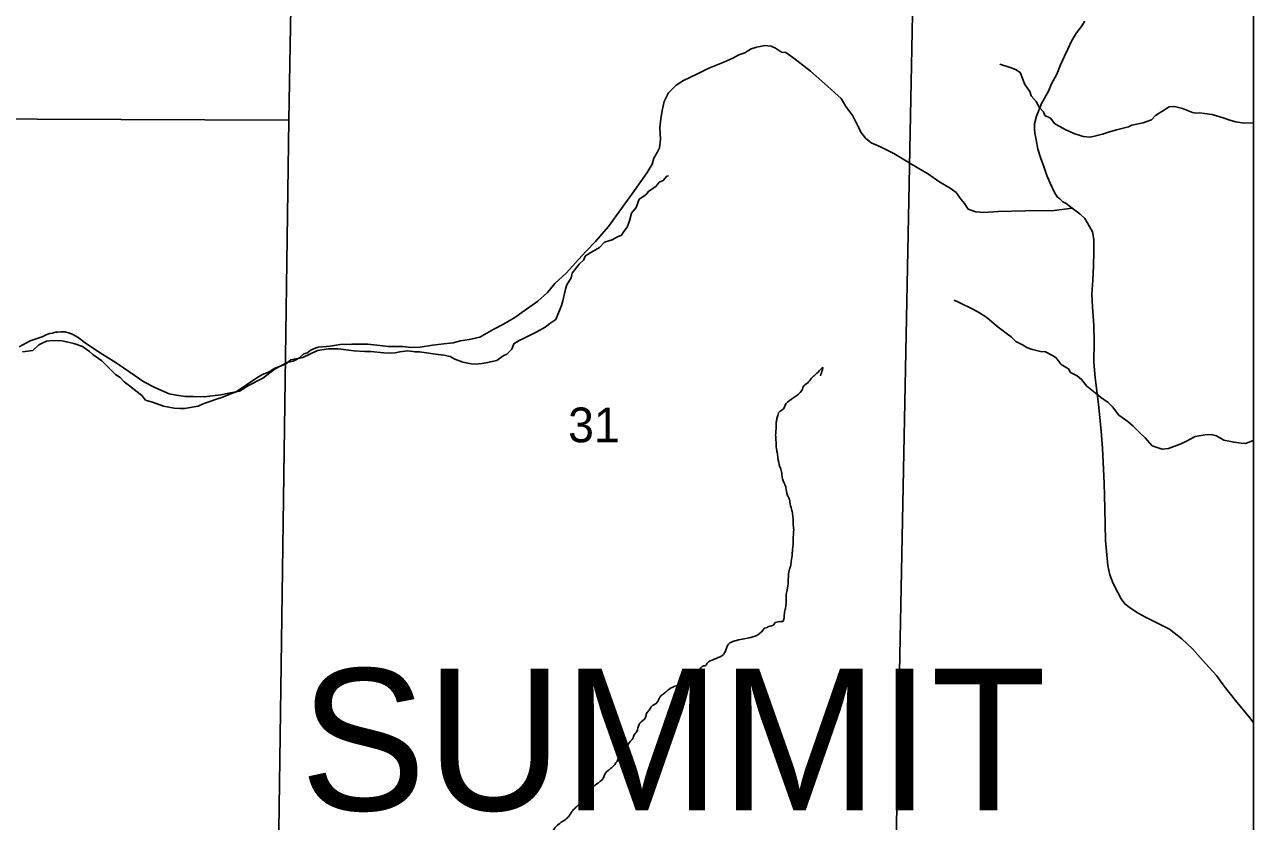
# Model space of a CAD drawing. Extents: x 0 to 191, y 0 to 55.
# Drawn here: x 149.335 to 150.075, y 19.004 to 19.484 of the extents above; entities that cross this region are included whole.
import ezdxf

# ---------------------------------------------------------------- set-up
doc = ezdxf.new("R2010")
doc.units = 0
for name, color, linetype in [('GM_X_Corporation', 7, 'Continuous'), ('GM_X_County_Road', 7, 'Continuous'), ('GM_X_Minor_River', 7, 'Continuous'), ('GM_X_Section_Text', 7, 'Continuous'), ('GM_X_Township_Road', 7, 'Continuous'), ('GM_X_Township_Text', 7, 'Continuous')]:
    doc.layers.add(name, color=color, linetype=linetype)

msp = doc.modelspace()

# ---------------------------------------------------------------- linework, layer by layer
at = {"layer": 'GM_X_Corporation'}
msp.add_lwpolyline([(147.48909, 21.69468), (147.48205, 21.22082), (147.48076, 21.17388), (147.48135, 21.17107), (147.48116, 21.16643), (147.48019, 21.14187), (147.48058, 21.10512), (147.48017, 21.08849), (147.4775, 21.04138), (147.47544, 20.87227), (147.47203, 20.22876), (147.46245, 19.50336), (147.46245, 19.44524), (147.45775, 19.24764), (147.44948, 18.93531), (147.44822, 18.85009), (147.44627, 18.74989), (147.4432, 18.61761), (150.07549, 18.61761), (150.07549, 22.0195)], dxfattribs=at)
for points in [[(148.46264, 18.61761), (150.07549, 18.61761), (150.07549, 20.00272), (149.87411, 20.00453), (149.74513, 20.00707), (149.50131, 20.01186), (149.50163, 19.93083), (149.34339, 19.93301), (149.01689, 19.93705), (148.9116, 19.93663), (148.60782, 19.9395), (148.60599, 19.78812), (148.60369, 19.51507), (148.60074, 19.16895), (148.59988, 18.92019), (148.47736, 18.92075), (148.46737, 18.92047)], [(148.99576, 19.93695), (149.5, 19.9326), (149.49598, 19.50544), (149.49467, 19.42622), (148.98937, 19.42831)], [(149.87029, 19.50009), (149.86043, 18.99251), (149.84394, 18.99246), (149.48857, 18.99866), (149.49467, 19.42622), (149.49598, 19.50544)], [(150.07549, 18.98968), (150.07549, 19.49653), (149.87029, 19.50009), (149.86043, 18.99251)], [(148.98937, 19.42831), (149.49467, 19.42622), (149.48857, 18.99866), (149.48664, 18.90977), (148.98207, 18.917)]]:
    msp.add_lwpolyline(points, close=True, dxfattribs=at)
at = {"layer": 'GM_X_County_Road'}
msp.add_lwpolyline([(150.07549, 19.06345), (150.07327, 19.06652), (150.06477, 19.07701), (150.05778, 19.08559), (150.05326, 19.09207), (150.04475, 19.10123), (150.03889, 19.1081), (150.03246, 19.11402), (150.02489, 19.11995), (150.01693, 19.12398), (150.01049, 19.12705), (150.00613, 19.12954), (150.0014, 19.13261), (149.99799, 19.13509), (149.99591, 19.13814), (149.99384, 19.14195), (149.99102, 19.14748), (149.98895, 19.15261), (149.98784, 19.15813), (149.98711, 19.16459), (149.98639, 19.17333), (149.98591, 19.19252), (149.98559, 19.20771), (149.98455, 19.2288), (149.98384, 19.23906), (149.9822, 19.25541), (149.98019, 19.27118), (149.97947, 19.28068), (149.97952, 19.29303), (149.97938, 19.30253), (149.97867, 19.31393), (149.97814, 19.32153), (149.97874, 19.33007), (149.97916, 19.33843), (149.97939, 19.34754), (149.97942, 19.35457), (149.9785, 19.35914), (149.9768, 19.36238), (149.97397, 19.36714), (149.97095, 19.37), (149.9664, 19.37326), (149.96262, 19.37612), (149.96072, 19.37708), (149.95883, 19.379), (149.95732, 19.38014), (149.95562, 19.38281), (149.95299, 19.38833), (149.95111, 19.39309), (149.94942, 19.39785), (149.94717, 19.40375), (149.94567, 19.40889), (149.94456, 19.4144), (149.94382, 19.41858), (149.94364, 19.42125), (149.94365, 19.42409), (149.94481, 19.42865), (149.94789, 19.43642), (149.9521, 19.44381), (149.95383, 19.44817), (149.95708, 19.45404), (149.95939, 19.45954), (149.96169, 19.46484), (149.9638, 19.46901), (149.96591, 19.47394), (149.96897, 19.47887), (149.97165, 19.48246), (149.97394, 19.48587)], dxfattribs=at)
at = {"layer": 'GM_X_Minor_River'}
for points in [[(149.92282, 19.46012), (149.92964, 19.4578), (149.93229, 19.45683), (149.93493, 19.45492), (149.93792, 19.44787), (149.94093, 19.44367), (149.94167, 19.44101), (149.94469, 19.43757), (149.94637, 19.43414), (149.94901, 19.43127), (149.94994, 19.42917), (149.95335, 19.42744), (149.95598, 19.4242), (149.95882, 19.42247), (149.96203, 19.42074), (149.9679, 19.41804), (149.97055, 19.41726), (149.97301, 19.41649), (149.97718, 19.41608), (149.9806, 19.41681), (149.98459, 19.41793), (149.98821, 19.41904), (149.99296, 19.42053), (150.00018, 19.42238), (150.00227, 19.42332), (150.00912, 19.42479), (150.01406, 19.42647), (150.01654, 19.42911), (150.02035, 19.43156), (150.02473, 19.43438), (150.02796, 19.43455), (150.0327, 19.43338), (150.03875, 19.43087), (150.04084, 19.43047), (150.04293, 19.43065), (150.04596, 19.43025), (150.0507, 19.42965), (150.05524, 19.42829), (150.05789, 19.42751), (150.0613, 19.42635), (150.0649, 19.42538), (150.06737, 19.42498), (150.07002, 19.42458), (150.07363, 19.42475), (150.07549, 19.42452)], [(149.69257, 19.35605), (149.69485, 19.35717), (149.69639, 19.35925), (149.6983, 19.3619), (149.69965, 19.36569), (149.70101, 19.37024), (149.70369, 19.37383), (149.70562, 19.37875), (149.70962, 19.38139), (149.71115, 19.38347), (149.71573, 19.38666), (149.71764, 19.38893), (149.72011, 19.39005), (149.72221, 19.39251), (149.72316, 19.39288)], [(149.33409, 19.28684), (149.34036, 19.28775), (149.34398, 19.29115), (149.34608, 19.29208), (149.34855, 19.2932), (149.35197, 19.29375), (149.35785, 19.29352), (149.3624, 19.29254), (149.36505, 19.29196), (149.37035, 19.29002), (149.3745, 19.28695), (149.37658, 19.28523), (149.38187, 19.2814), (149.38413, 19.27929), (149.39016, 19.27317), (149.393, 19.27145), (149.39545, 19.26877), (149.39866, 19.26628), (149.40602, 19.26053), (149.40828, 19.25767), (149.41301, 19.25631), (149.41907, 19.25418), (149.42552, 19.253), (149.42893, 19.25279), (149.43178, 19.25277), (149.43994, 19.25423), (149.44299, 19.25554), (149.45098, 19.25834), (149.45421, 19.25945), (149.4601, 19.26169), (149.46239, 19.26263), (149.46829, 19.26639), (149.47058, 19.26789), (149.4763, 19.27184), (149.47839, 19.27297), (149.48277, 19.27483), (149.48582, 19.2769), (149.49247, 19.27933), (149.49572, 19.28197), (149.50294, 19.28344), (149.51188, 19.28755), (149.51853, 19.28865), (149.52422, 19.28861), (149.53067, 19.28781), (149.5337, 19.28741), (149.54034, 19.28699), (149.54394, 19.28696), (149.55172, 19.28615), (149.5557, 19.28612), (149.55855, 19.28629), (149.5614, 19.28684), (149.56614, 19.28738), (149.57069, 19.28678), (149.57335, 19.28676), (149.57752, 19.28617), (149.58283, 19.28537), (149.58795, 19.28477), (149.59174, 19.28398), (149.59457, 19.28244), (149.5993, 19.2807), (149.60442, 19.27972), (149.60708, 19.27951), (149.61106, 19.27987), (149.61429, 19.28041), (149.6198, 19.28171), (149.62361, 19.28434), (149.6259, 19.28546), (149.62895, 19.28848), (149.63011, 19.2917), (149.63335, 19.29358), (149.63544, 19.29471), (149.64401, 19.29883), (149.64896, 19.30164), (149.65182, 19.3039), (149.65544, 19.30635), (149.65872, 19.31468), (149.6595, 19.31753), (149.66125, 19.32454), (149.66203, 19.32719), (149.66452, 19.33136), (149.66511, 19.3342), (149.66951, 19.33968), (149.67218, 19.34232), (149.67295, 19.3444), (149.67543, 19.3461), (149.68171, 19.34966), (149.68477, 19.35287), (149.68933, 19.35436), (149.69257, 19.35605)], [(149.89535, 19.31805), (149.89837, 19.31651), (149.90651, 19.31246), (149.91048, 19.31035), (149.91501, 19.30747), (149.91935, 19.30364), (149.9218, 19.30173), (149.92653, 19.29809), (149.92955, 19.29579), (149.93237, 19.29311), (149.93635, 19.29099), (149.93899, 19.28946), (149.94164, 19.28849), (149.9441, 19.2879), (149.94733, 19.28712), (149.95017, 19.28691), (149.95452, 19.28461), (149.95679, 19.28326), (149.9598, 19.27925), (149.96414, 19.27657), (149.96527, 19.27447), (149.96924, 19.27235), (149.97188, 19.27025), (149.97508, 19.26624), (149.98018, 19.26222), (149.98339, 19.25954), (149.98792, 19.25628), (149.99056, 19.25379), (149.99451, 19.24864), (149.9998, 19.24499), (150.00301, 19.24212), (150.00754, 19.23772), (150.01036, 19.23505), (150.01451, 19.23027), (150.02057, 19.22833), (150.02436, 19.22869), (150.0314, 19.2313), (150.03521, 19.23298), (150.04035, 19.2358), (150.04643, 19.2369), (150.05003, 19.23706), (150.05325, 19.23628), (150.0576, 19.23359), (150.06385, 19.23241), (150.06802, 19.23182), (150.07068, 19.23161), (150.07486, 19.23329), (150.07549, 19.23337)]]:
    msp.add_lwpolyline(points, dxfattribs=at)
for points in [[(149.78096, 19.12055), (149.78267, 19.12094), (149.78361, 19.12152), (149.78532, 19.12191), (149.78645, 19.1223), (149.78702, 19.12325), (149.79005, 19.12441), (149.79232, 19.1248), (149.79269, 19.12594), (149.79305, 19.12936), (149.79359, 19.1324), (149.79412, 19.13848), (149.7941, 19.14076), (149.79484, 19.14456), (149.79537, 19.14988), (149.79609, 19.15596), (149.79664, 19.15767), (149.79719, 19.16053), (149.79773, 19.16547), (149.7979, 19.16756), (149.79826, 19.1706), (149.79823, 19.17477), (149.79841, 19.17648), (149.79857, 19.18066), (149.79837, 19.18256), (149.79814, 19.18749), (149.79794, 19.1892), (149.79735, 19.19204), (149.79637, 19.1964), (149.79617, 19.19792), (149.79521, 19.19981), (149.79404, 19.20398), (149.79384, 19.2055), (149.79268, 19.20815), (149.79151, 19.2127), (149.79131, 19.2146), (149.79034, 19.21763), (149.78916, 19.22294), (149.78896, 19.22483), (149.78837, 19.22749), (149.78797, 19.23166), (149.78795, 19.23356), (149.78774, 19.2366), (149.78808, 19.24192), (149.78807, 19.24382), (149.78843, 19.2461), (149.78898, 19.24857), (149.78954, 19.25009), (149.79312, 19.25353), (149.7935, 19.25467), (149.7967, 19.25792), (149.79802, 19.25888), (149.80048, 19.26061), (149.80386, 19.26443), (149.80423, 19.26576), (149.80687, 19.26805), (149.80932, 19.27092), (149.81177, 19.27321), (149.81516, 19.27665), (149.81611, 19.27742), (149.81592, 19.27628), (149.81481, 19.27247)], [(149.61547, 18.93089), (149.61474, 18.93188), (149.61473, 18.93283), (149.6151, 18.93454), (149.61566, 18.93606), (149.61641, 18.93721), (149.61734, 18.9393), (149.61752, 18.94025), (149.61846, 18.94197), (149.61976, 18.94558), (149.6207, 18.94711), (149.62351, 18.95225), (149.62407, 18.95434), (149.62576, 18.95701), (149.62743, 18.96215), (149.62875, 18.96368), (149.631, 18.96749), (149.63118, 18.96901), (149.63268, 18.97092), (149.6338, 18.97339), (149.63398, 18.97434), (149.63605, 18.97797), (149.63642, 18.9793), (149.63773, 18.9812), (149.63923, 18.98368), (149.63942, 18.98463), (149.64055, 18.98578), (149.64129, 18.9873), (149.64469, 18.99074), (149.64524, 18.99207), (149.64884, 18.99419), (149.65355, 18.9982), (149.65411, 18.99935), (149.65732, 19.0026), (149.65901, 19.00394), (149.66166, 19.00566), (149.66354, 19.00776), (149.66561, 19.01081), (149.66655, 19.01177), (149.66843, 19.01349), (149.67126, 19.01693), (149.67181, 19.01845), (149.6752, 19.02284), (149.67727, 19.02456), (149.68105, 19.02743), (149.68406, 19.03049), (149.68444, 19.03163), (149.68688, 19.03487), (149.68839, 19.03602), (149.69009, 19.03755), (149.69272, 19.04137), (149.69346, 19.04308), (149.6961, 19.04557), (149.69817, 19.04881), (149.69873, 19.05033), (149.70192, 19.05453), (149.70229, 19.05586), (149.70417, 19.05834), (149.70547, 19.06253), (149.70679, 19.06405), (149.7098, 19.06787), (149.70998, 19.0692), (149.71167, 19.07111), (149.71317, 19.07359), (149.71412, 19.07416), (149.71695, 19.07665), (149.71732, 19.07779), (149.72109, 19.08161), (149.72335, 19.08353), (149.72846, 19.08603), (149.73393, 19.08986), (149.73449, 19.09101), (149.73752, 19.09254), (149.7413, 19.09504), (149.7445, 19.09772), (149.74545, 19.09791), (149.74658, 19.09944), (149.74828, 19.10078), (149.75697, 19.10558), (149.75884, 19.11015), (149.76659, 19.11362), (149.7804, 19.1196), (149.78096, 19.12055)]]:
    msp.add_spline(points, degree=3, dxfattribs=at)
at = {"layer": 'GM_X_Township_Road'}
msp.add_lwpolyline([(149.33212, 19.28994), (149.33873, 19.29344), (149.34593, 19.2958), (149.34763, 19.29677), (149.34876, 19.29735), (149.35066, 19.29794), (149.35217, 19.29815), (149.35331, 19.29854), (149.35407, 19.29874), (149.3554, 19.29875), (149.3573, 19.29897), (149.35958, 19.2988), (149.36263, 19.29808), (149.36492, 19.29715), (149.36761, 19.29547), (149.37183, 19.29229), (149.3793, 19.28725), (149.3906, 19.28015), (149.39885, 19.27455), (149.40728, 19.26875), (149.41436, 19.26522), (149.42258, 19.26151), (149.42563, 19.26098), (149.43211, 19.25991), (149.43686, 19.25996), (149.4437, 19.25985), (149.44864, 19.26029), (149.45357, 19.26091), (149.45851, 19.26192), (149.46477, 19.26313), (149.47024, 19.26661), (149.47893, 19.27108), (149.48629, 19.27658), (149.4935, 19.28051), (149.49725, 19.28117), (149.49914, 19.28214), (149.50121, 19.28349), (149.50366, 19.28561), (149.50574, 19.2862), (149.50743, 19.28755), (149.50951, 19.28872), (149.51216, 19.2897), (149.51482, 19.28992), (149.51938, 19.29035), (149.52545, 19.29118), (149.53248, 19.29145), (149.54218, 19.29137), (149.54941, 19.29069), (149.55436, 19.28998), (149.56311, 19.29008), (149.56825, 19.28938), (149.57357, 19.28963), (149.58116, 19.29086), (149.58799, 19.2917), (149.5935, 19.29233), (149.59786, 19.29352), (149.60317, 19.29434), (149.60962, 19.29574), (149.61245, 19.29729), (149.61812, 19.3004), (149.62378, 19.3035), (149.63077, 19.30757), (149.63623, 19.31143), (149.64452, 19.31742), (149.65036, 19.32262), (149.65485, 19.32798), (149.66162, 19.33414), (149.66894, 19.3424), (149.67363, 19.34739), (149.67926, 19.35335), (149.68714, 19.36236), (149.69237, 19.36946), (149.69948, 19.37961), (149.70265, 19.38402), (149.70658, 19.38938), (149.71032, 19.39474), (149.7133, 19.39991), (149.71439, 19.40353), (149.71645, 19.40679), (149.71774, 19.40965), (149.71844, 19.41479), (149.71798, 19.42182), (149.71867, 19.42715), (149.71937, 19.43209), (149.72064, 19.43762), (149.72323, 19.44278), (149.72774, 19.44739), (149.73227, 19.45029), (149.74021, 19.45399), (149.74758, 19.45769), (149.75647, 19.46121), (149.76196, 19.46355), (149.76554, 19.46569), (149.76914, 19.46687), (149.77292, 19.46919), (149.77632, 19.47018), (149.77841, 19.47058), (149.78106, 19.47118), (149.78506, 19.47085), (149.78773, 19.46974), (149.79119, 19.46731), (149.79385, 19.46696), (149.79941, 19.46303), (149.80882, 19.45573), (149.819, 19.44672), (149.82342, 19.44278), (149.82727, 19.4394), (149.82999, 19.43449), (149.83424, 19.42884), (149.83775, 19.42166), (149.83911, 19.41901), (149.84046, 19.41731), (149.84182, 19.41543), (149.84412, 19.41375), (149.84527, 19.41262), (149.85081, 19.41021), (149.85522, 19.40803), (149.85885, 19.40631), (149.86957, 19.39978), (149.87972, 19.39382), (149.88605, 19.38933), (149.89294, 19.38541), (149.89639, 19.38279), (149.89949, 19.37865), (149.90142, 19.3762), (149.90374, 19.3728), (149.90832, 19.37114), (149.91308, 19.37063), (149.92182, 19.3713), (149.93797, 19.37167), (149.95546, 19.37187), (149.9664, 19.37326)], dxfattribs=at)

# ---------------------------------------------------------------- texts
at = {"layer": 'GM_X_Section_Text'}
msp.add_text('31', height=0.020928, rotation=0.00001, dxfattribs=at).set_placement((149.66275, 19.23238))
at = {"layer": 'GM_X_Township_Text'}
msp.add_text('SUMMIT', height=0.085227, rotation=0.00001, dxfattribs=at).set_placement((149.50126, 19.01086))

doc.saveas('drawing.dxf')
